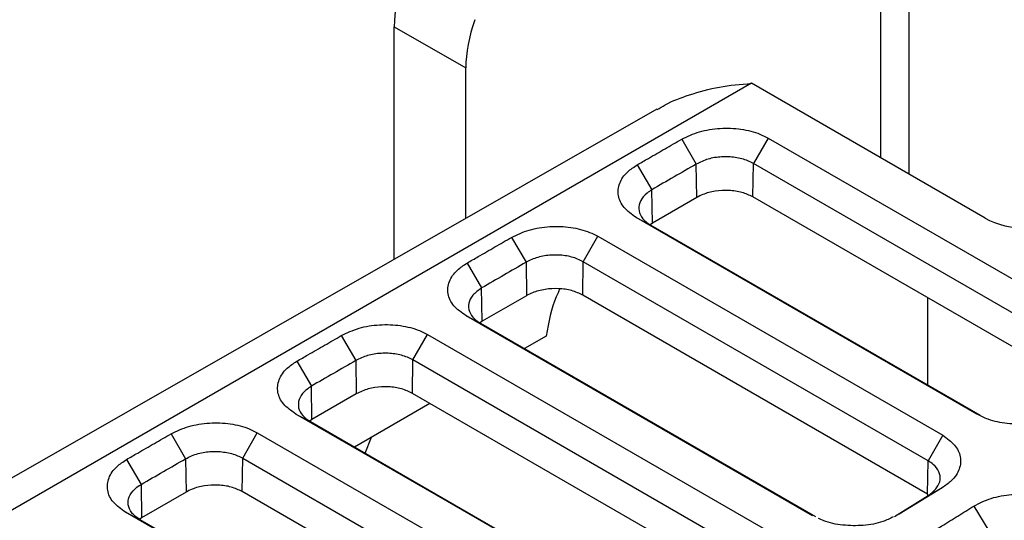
# Model space of a CAD drawing. Header units: millimetres. Extents: x -0.57 to 0.95, y -0.4 to 0.71.
# Tile 258 of 260: x 0.6868 to 0.7354, y 0.639 to 0.6637. Entities that reach past the tile are written whole.
import ezdxf

# ---------------------------------------------------------------- set-up
doc = ezdxf.new("R2010")
doc.units = ezdxf.units.MM
doc.layers.add('FORMAT', color=7, linetype='Continuous')

msp = doc.modelspace()

# ---------------------------------------------------------------- linework, layer by layer
at = {"layer": 'FORMAT', "color": 7, "linetype": 'Continuous', "lineweight": 25}
for p, q in [((0.72932, 0.656867), (0.72932, 0.703327)), ((0.730709, 0.703286), (0.730709, 0.656065)), ((0.705269, 0.66336), (0.708804, 0.661319)), ((0.705269, 0.651857), (0.705269, 0.66336)), ((0.708804, 0.653879), (0.708804, 0.661319)), ((0.722923, 0.66056), (0.67501, 0.632907)), ((0.734478, 0.653889), (0.722923, 0.66056)), ((0.718251, 0.659282), (0.672707, 0.633236)), ((0.719478, 0.657798), (0.720198, 0.656565)), ((0.723743, 0.657853), (0.723024, 0.656594)), ((0.723743, 0.657853), (0.740511, 0.648174)), ((0.717283, 0.656531), (0.718002, 0.655298)), ((0.720221, 0.654916), (0.720198, 0.656565)), ((0.723, 0.654943), (0.723024, 0.656594)), ((0.739792, 0.646914), (0.723024, 0.656594)), ((0.718026, 0.653649), (0.718002, 0.655298)), ((0.720221, 0.654916), (0.718026, 0.653649)), ((0.739767, 0.645263), (0.723, 0.654943)), ((0.734074, 0.644199), (0.717232, 0.653921)), ((0.717232, 0.653921), (0.717951, 0.653549)), ((0.718026, 0.653649), (0.717923, 0.653566)), ((0.717951, 0.653549), (0.734228, 0.644152)), ((0.711063, 0.652941), (0.711782, 0.651708)), ((0.714609, 0.651736), (0.715328, 0.652996)), ((0.715328, 0.652996), (0.732379, 0.643153)), ((0.708867, 0.651674), (0.709587, 0.650441)), ((0.711782, 0.651708), (0.711806, 0.650059)), ((0.714584, 0.650086), (0.714609, 0.651736)), ((0.73166, 0.641893), (0.714609, 0.651736)), ((0.70961, 0.648792), (0.709587, 0.650441)), ((0.711806, 0.650059), (0.70961, 0.648792)), ((0.731635, 0.640242), (0.714584, 0.650086)), ((0.731649, 0.645641), (0.731649, 0.64995)), ((0.725942, 0.639178), (0.708816, 0.649064)), ((0.708816, 0.649064), (0.709535, 0.648691)), ((0.70961, 0.648792), (0.709507, 0.648709)), ((0.709535, 0.648691), (0.726096, 0.639131)), ((0.702647, 0.648084), (0.703366, 0.646851)), ((0.706193, 0.646879), (0.706912, 0.648139)), ((0.706912, 0.648139), (0.724247, 0.638132)), ((0.712783, 0.648063), (0.711706, 0.647439)), ((0.700451, 0.646817), (0.701171, 0.645584)), ((0.703366, 0.646851), (0.70339, 0.645202)), ((0.706168, 0.645229), (0.706193, 0.646879)), ((0.723528, 0.636872), (0.706193, 0.646879)), ((0.701195, 0.643935), (0.701171, 0.645584)), ((0.70339, 0.645202), (0.701195, 0.643935)), ((0.723504, 0.635221), (0.706168, 0.645229)), ((0.70703, 0.644732), (0.703303, 0.642574)), ((0.700401, 0.644207), (0.70112, 0.643834)), ((0.701195, 0.643935), (0.701093, 0.643853)), ((0.70112, 0.643834), (0.717964, 0.63411)), ((0.694231, 0.643227), (0.694951, 0.641994)), ((0.697777, 0.642022), (0.698496, 0.643282)), ((0.698496, 0.643282), (0.716116, 0.633111)), ((0.703827, 0.642271), (0.704135, 0.643056)), ((0.732379, 0.643153), (0.73166, 0.641893)), ((0.697753, 0.640372), (0.697777, 0.642022)), ((0.697777, 0.642022), (0.715397, 0.631851)), ((0.692036, 0.64196), (0.692755, 0.640727)), ((0.694951, 0.641994), (0.694974, 0.640345)), ((0.731635, 0.640242), (0.73166, 0.641893)), ((0.692755, 0.640727), (0.692779, 0.639078)), ((0.732355, 0.640559), (0.730234, 0.639249)), ((0.732355, 0.640559), (0.73166, 0.640173)), ((0.694974, 0.640345), (0.692779, 0.639078)), ((0.715372, 0.6302), (0.697753, 0.640372)), ((0.729989, 0.639141), (0.73166, 0.640173)), ((0.731649, 0.640166), (0.731649, 0.640232)), ((0.733922, 0.639654), (0.734666, 0.638437)), ((0.691985, 0.63935), (0.692704, 0.638977)), ((0.692779, 0.639078), (0.692679, 0.638998))]:
    msp.add_line(p, q, dxfattribs=at)
at = {"layer": 'FORMAT', "color": 7, "linetype": 'Continuous', "lineweight": 25, "flags": 128}
for points in [[(0.71781, 0.634157), (0.715828, 0.635301), (0.707897, 0.63988), (0.700401, 0.644207)], [(0.709485, 0.629248), (0.707696, 0.63028), (0.699766, 0.634858), (0.691985, 0.63935)], [(0.709538, 0.629259), (0.708415, 0.629907), (0.700485, 0.634486), (0.692704, 0.638977)]]:
    msp.add_lwpolyline(points, dxfattribs=at)
at = {"layer": 'FORMAT', "color": 7, "linetype": 'Continuous', "lineweight": 25}
for centre, major_axis, ratio, start_param, end_param in [((0.70966, 0.665723), (0.003162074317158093, 0.005101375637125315), 0.597167, 1.920832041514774, 2.374828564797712), ((0.713195, 0.663682), (0.003162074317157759, 0.005101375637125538), 0.597167, 1.920832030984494, 2.374828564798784), ((0.7366, 0.655198), (0.002999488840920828, 9.279226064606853e-05), 0.596874, 3.908566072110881, 5.479590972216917)]:
    msp.add_ellipse(centre, major_axis=major_axis, ratio=ratio, start_param=start_param, end_param=end_param, dxfattribs=at)
for points, knots in [([(0.7182607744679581, 0.659264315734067), (0.7183909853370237, 0.6593425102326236), (0.7188902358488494, 0.6596423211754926), (0.7199110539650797, 0.6600309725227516), (0.7213230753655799, 0.6604212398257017), (0.7223880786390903, 0.6605136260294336), (0.7229225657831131, 0.6605599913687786)], [0, 0, 0, 0, 0.0959992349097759, 0.3680773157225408, 0.6828605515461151, 1, 1, 1, 1]), ([(0.7194782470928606, 0.6577980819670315), (0.7197590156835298, 0.6579319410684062), (0.7203202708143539, 0.658199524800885), (0.7213700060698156, 0.6583651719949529), (0.7224173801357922, 0.658325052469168), (0.723225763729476, 0.658121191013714), (0.7236123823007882, 0.6579212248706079), (0.7237433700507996, 0.6578534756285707)], [0, 0, 0, 0, 0.2238111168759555, 0.4473974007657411, 0.6684292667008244, 0.8876626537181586, 1, 1, 1, 1]), ([(0.717282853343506, 0.656530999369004), (0.7174657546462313, 0.6566366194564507), (0.7179230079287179, 0.6569006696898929), (0.7186549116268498, 0.6573229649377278), (0.7192038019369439, 0.6576397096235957), (0.7194782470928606, 0.6577980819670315)], [0, 0, 0, 0, 0.2499999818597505, 0.6249999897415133, 1, 1, 1, 1]), ([(0.7230243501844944, 0.6565935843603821), (0.7229337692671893, 0.6566404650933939), (0.7226733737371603, 0.6567752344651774), (0.7221340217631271, 0.6569137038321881), (0.721445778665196, 0.6569436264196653), (0.7207544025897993, 0.6568373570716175), (0.720384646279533, 0.6566566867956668), (0.7201975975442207, 0.6565652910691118)], [0, 0, 0, 0, 0.1170721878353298, 0.3365507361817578, 0.5560151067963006, 0.775401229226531, 1, 1, 1, 1]), ([(0.7172320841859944, 0.6539214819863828), (0.7170104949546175, 0.654078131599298), (0.716567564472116, 0.6543912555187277), (0.7162916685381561, 0.6549996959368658), (0.7163562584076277, 0.6556205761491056), (0.7167169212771, 0.6561544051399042), (0.7171156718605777, 0.6564197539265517), (0.7172828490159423, 0.6565310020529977)], [0, 0, 0, 0, 0.2137507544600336, 0.4272623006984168, 0.6385816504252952, 0.8484744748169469, 1, 1, 1, 1]), ([(0.7180021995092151, 0.6552982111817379), (0.7179188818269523, 0.6552434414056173), (0.717677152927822, 0.6550845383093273), (0.7174136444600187, 0.6547619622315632), (0.7173168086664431, 0.6543500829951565), (0.7174565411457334, 0.6539491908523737), (0.7177203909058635, 0.6536885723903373), (0.7179142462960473, 0.6535709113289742), (0.7179511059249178, 0.6535485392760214)], [0, 0, 0, 0, 0.1105602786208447, 0.3207676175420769, 0.5309284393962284, 0.7408840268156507, 0.9507317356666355, 1, 1, 1, 1]), ([(0.7229996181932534, 0.6549431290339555), (0.7228250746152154, 0.6550252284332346), (0.7224759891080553, 0.6551894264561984), (0.721808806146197, 0.6552835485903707), (0.7211302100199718, 0.6552468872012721), (0.7205854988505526, 0.655104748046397), (0.7203172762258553, 0.6549659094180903), (0.7202214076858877, 0.6549162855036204)], [0, 0, 0, 0, 0.2194045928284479, 0.4388071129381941, 0.6582695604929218, 0.8778581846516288, 0.9999999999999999, 0.9999999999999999, 0.9999999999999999, 0.9999999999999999]), ([(0.7110625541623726, 0.6529409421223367), (0.7113432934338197, 0.6530747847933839), (0.7119045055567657, 0.653342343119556), (0.7129541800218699, 0.6535080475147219), (0.7140014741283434, 0.6534678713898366), (0.7148099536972, 0.6532640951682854), (0.71519661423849, 0.653064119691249), (0.7153276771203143, 0.6529963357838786)], [0, 0, 0, 0, 0.2237893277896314, 0.447366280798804, 0.6684034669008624, 0.8876016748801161, 1, 1, 1, 1]), ([(0.7088671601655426, 0.6516738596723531), (0.7090500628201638, 0.6517794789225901), (0.709507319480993, 0.6520435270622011), (0.7102392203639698, 0.6524658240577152), (0.7107881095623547, 0.652782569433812), (0.7110625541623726, 0.6529409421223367)], [0, 0, 0, 0, 0.2499999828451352, 0.6249999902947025, 1, 1, 1, 1]), ([(0.7146086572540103, 0.6517364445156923), (0.7145180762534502, 0.651783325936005), (0.7142576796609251, 0.6519180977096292), (0.7137183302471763, 0.6520566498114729), (0.7130300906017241, 0.6520864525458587), (0.7123387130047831, 0.6519802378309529), (0.711968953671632, 0.6517995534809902), (0.7117819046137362, 0.6517081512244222)], [0, 0, 0, 0, 0.1170723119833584, 0.3365521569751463, 0.5560111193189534, 0.7754006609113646, 1, 1, 1, 1]), ([(0.7088163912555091, 0.6490643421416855), (0.7085947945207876, 0.6492209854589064), (0.708151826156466, 0.6495341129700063), (0.7078759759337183, 0.6501425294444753), (0.7079405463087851, 0.6507634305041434), (0.708301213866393, 0.6512972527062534), (0.7087000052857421, 0.6515626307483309), (0.7088671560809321, 0.6516738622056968)], [0, 0, 0, 0, 0.2137475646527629, 0.4272779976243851, 0.638542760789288, 0.848497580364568, 1, 1, 1, 1]), ([(0.7095865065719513, 0.6504410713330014), (0.7094255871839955, 0.6503248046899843), (0.7091134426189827, 0.6500992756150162), (0.7089182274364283, 0.6496823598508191), (0.7089473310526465, 0.6492717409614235), (0.7091520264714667, 0.6489760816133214), (0.7093508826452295, 0.6488115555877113), (0.7094522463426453, 0.6487411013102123), (0.709507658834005, 0.6487079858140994), (0.7095354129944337, 0.6486913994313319)], [0, 0, 0, 0, 0.2237960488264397, 0.4341100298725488, 0.6441727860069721, 0.8540759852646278, 0.9265235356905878, 0.9631982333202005, 0.9999999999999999, 0.9999999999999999, 0.9999999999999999, 0.9999999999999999]), ([(0.7145839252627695, 0.6500859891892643), (0.7144093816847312, 0.6501680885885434), (0.7140602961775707, 0.6503322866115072), (0.7133931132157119, 0.6504264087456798), (0.7127145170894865, 0.6503897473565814), (0.7121698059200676, 0.6502476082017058), (0.7119015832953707, 0.6501087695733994), (0.7118057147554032, 0.6500591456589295)], [0, 0, 0, 0, 0.2194045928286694, 0.4388071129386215, 0.6582695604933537, 0.8778581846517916, 1, 1, 1, 1]), ([(0.7134571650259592, 0.6503946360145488), (0.7133928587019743, 0.6502681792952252), (0.7130541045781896, 0.6496020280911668), (0.712904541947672, 0.6487516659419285), (0.712783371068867, 0.6480627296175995)], [0, 0, 0, 0, 0.189831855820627, 1, 1, 1, 1]), ([(0.7026468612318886, 0.6480838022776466), (0.7029275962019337, 0.6482176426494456), (0.7034888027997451, 0.6484851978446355), (0.7045384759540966, 0.6486509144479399), (0.7055857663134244, 0.6486107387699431), (0.7063942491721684, 0.6484069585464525), (0.7067809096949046, 0.6482069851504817), (0.706911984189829, 0.6481391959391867)], [0, 0, 0, 0, 0.223785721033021, 0.4473615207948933, 0.6684054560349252, 0.8875923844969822, 1, 1, 1, 1]), ([(0.7004514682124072, 0.646816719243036), (0.7006343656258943, 0.6469223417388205), (0.7010916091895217, 0.6471863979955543), (0.7018235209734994, 0.647608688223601), (0.7023724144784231, 0.6479254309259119), (0.7026468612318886, 0.6480838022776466)], [0, 0, 0, 0, 0.2499999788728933, 0.6249999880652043, 1, 1, 1, 1]), ([(0.7061929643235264, 0.6468793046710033), (0.7061023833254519, 0.6469261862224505), (0.7058419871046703, 0.6470609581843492), (0.7053026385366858, 0.6471995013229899), (0.7046143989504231, 0.6472293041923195), (0.7039230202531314, 0.64712310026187), (0.7035532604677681, 0.6469424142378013), (0.7033662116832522, 0.6468510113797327)], [0, 0, 0, 0, 0.1170723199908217, 0.3365517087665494, 0.5560104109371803, 0.7754009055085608, 1, 1, 1, 1]), ([(0.700400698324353, 0.6442072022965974), (0.7001792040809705, 0.6443637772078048), (0.6997364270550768, 0.644676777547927), (0.6994604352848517, 0.6452851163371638), (0.6995245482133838, 0.6459060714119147), (0.6998854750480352, 0.64644002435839), (0.7002842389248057, 0.646705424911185), (0.7004514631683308, 0.6468167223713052)], [0, 0, 0, 0, 0.2136522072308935, 0.4271004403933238, 0.6385327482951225, 0.8484163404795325, 1, 1, 1, 1]), ([(0.7011708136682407, 0.6455839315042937), (0.7010098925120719, 0.6454676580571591), (0.7006977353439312, 0.6452421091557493), (0.7005026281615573, 0.6448251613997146), (0.7005312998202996, 0.6444146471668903), (0.7007220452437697, 0.6441410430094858), (0.7009327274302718, 0.643953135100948), (0.7010394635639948, 0.6438852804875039), (0.701119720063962, 0.6438342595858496)], [0, 0, 0, 0, 0.2238085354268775, 0.4341470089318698, 0.6442240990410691, 0.8541474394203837, 0.8903312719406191, 0.9999999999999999, 0.9999999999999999, 0.9999999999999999, 0.9999999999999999]), ([(0.7061682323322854, 0.6452288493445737), (0.7059936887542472, 0.6453109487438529), (0.7056446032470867, 0.6454751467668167), (0.7049774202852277, 0.645569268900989), (0.7042988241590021, 0.64553260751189), (0.7037541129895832, 0.6453904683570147), (0.7034858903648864, 0.6452516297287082), (0.7033900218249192, 0.6452020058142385)], [0, 0, 0, 0, 0.2194045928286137, 0.4388071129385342, 0.6582695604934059, 0.8778581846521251, 1, 1, 1, 1]), ([(0.7380664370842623, 0.6441377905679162), (0.737899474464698, 0.644055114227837), (0.7374689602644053, 0.6438419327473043), (0.7365813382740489, 0.6436924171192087), (0.7355619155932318, 0.6437017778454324), (0.734688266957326, 0.6438909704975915), (0.7342524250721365, 0.6441094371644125), (0.7340737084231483, 0.6441990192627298)], [0, 0, 0, 0, 0.1451613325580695, 0.374299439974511, 0.6052945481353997, 0.8381513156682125, 1, 1, 1, 1]), ([(0.6942311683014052, 0.6432266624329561), (0.6945118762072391, 0.6433604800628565), (0.6950730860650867, 0.6436280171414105), (0.6961226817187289, 0.6437938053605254), (0.6971699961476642, 0.6437535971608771), (0.6979785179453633, 0.643549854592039), (0.6983652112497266, 0.6433498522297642), (0.6984962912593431, 0.6432820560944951)], [0, 0, 0, 0, 0.2237605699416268, 0.4473569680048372, 0.6683704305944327, 0.8875853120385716, 1, 1, 1, 1]), ([(0.6920357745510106, 0.6419595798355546), (0.6922186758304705, 0.6420651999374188), (0.6926759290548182, 0.6423292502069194), (0.6934078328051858, 0.6427515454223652), (0.6939567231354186, 0.6430682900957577), (0.6942311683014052, 0.6432266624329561)], [0, 0, 0, 0, 0.2499999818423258, 0.6249999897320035, 1, 1, 1, 1]), ([(0.7323791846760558, 0.6431527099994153), (0.7325950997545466, 0.6429998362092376), (0.7330272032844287, 0.6426938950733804), (0.7333010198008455, 0.6420966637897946), (0.7332469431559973, 0.6414783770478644), (0.7328992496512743, 0.6409429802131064), (0.7325137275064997, 0.6406710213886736), (0.7323550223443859, 0.6405590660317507)], [0, 0, 0, 0, 0.2107039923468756, 0.4216747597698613, 0.6346560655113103, 0.8496014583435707, 1, 1, 1, 1]), ([(0.694950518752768, 0.641993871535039), (0.6951489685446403, 0.6420899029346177), (0.6955311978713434, 0.642274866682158), (0.6961242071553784, 0.642357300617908), (0.6965778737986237, 0.6423563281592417), (0.69702286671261, 0.642308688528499), (0.6974427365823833, 0.6421968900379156), (0.6976944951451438, 0.6420653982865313), (0.6977772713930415, 0.6420221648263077)], [0, 0, 0, 0, 0.2369840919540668, 0.456449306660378, 0.5649227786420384, 0.6733629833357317, 0.8926043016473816, 0.9999999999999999, 0.9999999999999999, 0.9999999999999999, 0.9999999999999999]), ([(0.6919850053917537, 0.6393500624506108), (0.6917635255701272, 0.639506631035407), (0.6913207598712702, 0.639819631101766), (0.6910447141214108, 0.6404279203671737), (0.6911089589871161, 0.6410488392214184), (0.6914696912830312, 0.641582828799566), (0.6918685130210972, 0.6418482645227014), (0.6920357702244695, 0.6419595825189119)], [0, 0, 0, 0, 0.2136444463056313, 0.4271018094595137, 0.6384854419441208, 0.8483886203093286, 1, 1, 1, 1]), ([(0.69275512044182, 0.640726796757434), (0.6931210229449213, 0.6409379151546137), (0.6938528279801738, 0.6413601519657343), (0.6945846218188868, 0.6417826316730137), (0.694950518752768, 0.641993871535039)], [0, 0, 0, 0, 0.4999999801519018, 1, 1, 1, 1]), ([(0.7316601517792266, 0.6401726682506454), (0.7318167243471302, 0.640294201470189), (0.7321180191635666, 0.6405280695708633), (0.7322864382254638, 0.6409510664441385), (0.7322277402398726, 0.6413588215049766), (0.7319869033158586, 0.6416807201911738), (0.7317476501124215, 0.6418360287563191), (0.7316601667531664, 0.6418928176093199)], [0, 0, 0, 0, 0.2323708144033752, 0.4471544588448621, 0.6617738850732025, 0.8763270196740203, 1, 1, 1, 1]), ([(0.6927040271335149, 0.6389771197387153), (0.692549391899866, 0.6390873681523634), (0.6922497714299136, 0.6393009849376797), (0.6921081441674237, 0.6396439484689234), (0.6921038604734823, 0.6399813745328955), (0.6922458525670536, 0.6403195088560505), (0.6925259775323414, 0.6405846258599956), (0.6927220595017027, 0.640706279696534), (0.6927551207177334, 0.6407267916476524)], [0, 0, 0, 0, 0.2238277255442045, 0.4336875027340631, 0.5374949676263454, 0.7473681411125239, 0.9574039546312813, 1, 1, 1, 1]), ([(0.6977525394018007, 0.6403717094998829), (0.6975779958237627, 0.6404538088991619), (0.6972289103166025, 0.6406180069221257), (0.6965617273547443, 0.640712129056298), (0.6958831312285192, 0.6406754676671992), (0.6953384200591, 0.6405333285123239), (0.6950701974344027, 0.6403944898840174), (0.6949743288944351, 0.6403448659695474)], [0, 0, 0, 0, 0.219404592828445, 0.4388071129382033, 0.6582695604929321, 0.8778581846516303, 0.9999999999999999, 0.9999999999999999, 0.9999999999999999, 0.9999999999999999]), ([(0.7339222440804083, 0.6396543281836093), (0.7341952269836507, 0.639793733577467), (0.7347407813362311, 0.6400723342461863), (0.7357811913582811, 0.6402597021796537), (0.7368309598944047, 0.6402413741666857), (0.7376867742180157, 0.6400478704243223), (0.7381040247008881, 0.6398365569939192), (0.7382631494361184, 0.6397559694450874)], [0, 0, 0, 0, 0.2187822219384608, 0.4372346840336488, 0.6535697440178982, 0.8678836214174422, 1, 1, 1, 1]), ([(0.7318009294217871, 0.6383444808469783), (0.731977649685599, 0.6384536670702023), (0.7324194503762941, 0.6387266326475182), (0.7331266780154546, 0.6391631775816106), (0.7336570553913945, 0.6394906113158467), (0.7339222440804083, 0.6396543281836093)], [0, 0, 0, 0, 0.2499999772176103, 0.6249999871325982, 1, 1, 1, 1]), ([(0.7299347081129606, 0.6391167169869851), (0.7297678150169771, 0.6390340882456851), (0.7293374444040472, 0.6388210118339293), (0.7284488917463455, 0.6386706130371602), (0.7274335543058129, 0.638683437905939), (0.726665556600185, 0.6388369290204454), (0.72631804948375, 0.6390047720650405), (0.726231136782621, 0.639046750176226)], [0, 0, 0, 0, 0.1584820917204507, 0.4086809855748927, 0.6609536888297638, 0.9152033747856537, 1, 1, 1, 1])]:
    msp.add_open_spline(points, degree=3, knots=knots, dxfattribs=at)
for points in [[(0.7201975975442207, 0.6565652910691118), (0.719831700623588, 0.6563540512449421), (0.7190999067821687, 0.6559315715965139), (0.718368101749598, 0.655509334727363), (0.7180021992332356, 0.6552982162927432)], [(0.7117819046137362, 0.651708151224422), (0.711416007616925, 0.6514969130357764), (0.7106842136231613, 0.6510744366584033), (0.7099524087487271, 0.650652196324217), (0.7095865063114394, 0.6504410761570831)], [(0.7033662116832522, 0.6468510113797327), (0.7030003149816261, 0.6466397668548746), (0.7022685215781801, 0.6462172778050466), (0.7015367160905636, 0.6457950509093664), (0.7011708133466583, 0.6455839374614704)]]:
    msp.add_open_spline(points, degree=3, dxfattribs=at)

doc.saveas('drawing.dxf')
